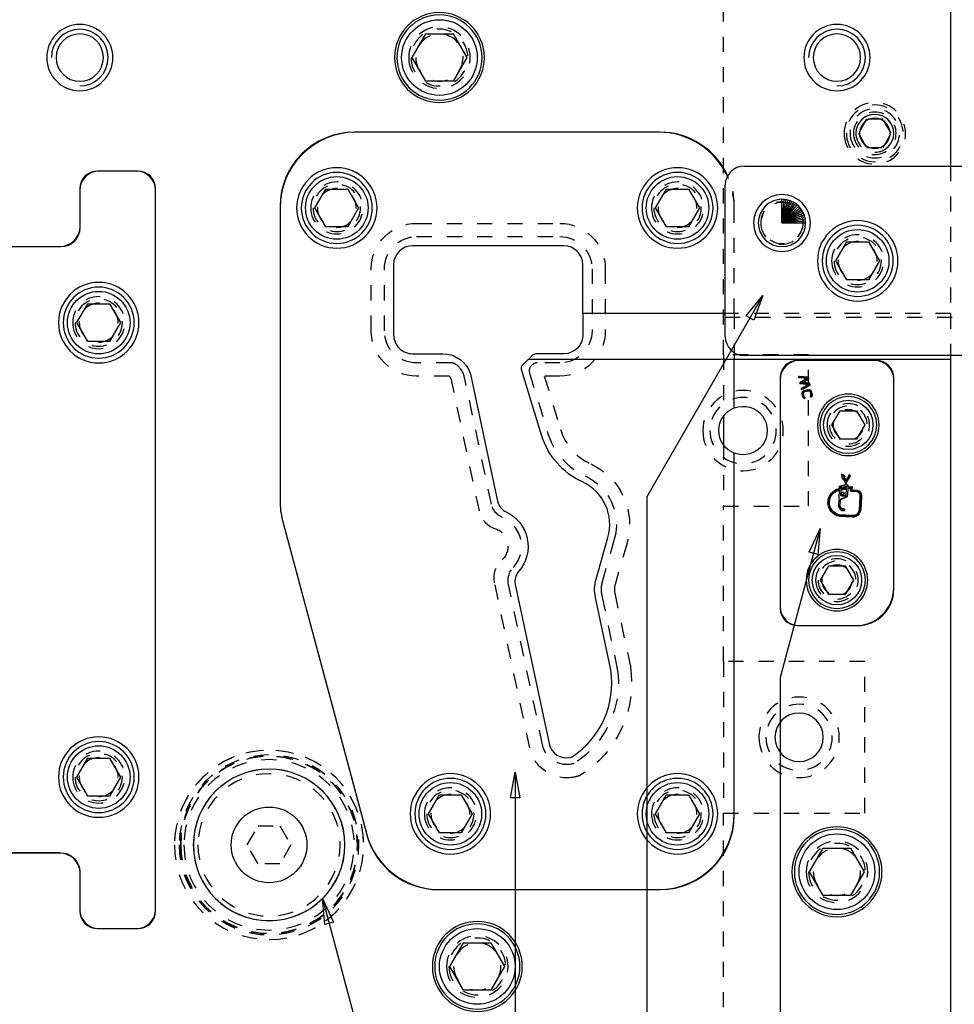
# Model space of a CAD drawing. Header units: inches. Extents: x 3 to 289, y 4 to 291.
# Tile 384 of 634: x 21.08 to 27.25, y 227.02 to 233.52. Entities that reach past the tile are written whole.
import ezdxf

# ---------------------------------------------------------------- set-up
doc = ezdxf.new("R2010")
doc.units = ezdxf.units.IN
doc.header["$LTSCALE"] = 0.5
doc.header["$MEASUREMENT"] = 0
doc.linetypes.add('HIDDEN', pattern=[0.225, 0.15, -0.075])
doc.layers.add('DIE', color=7, linetype='Continuous')

# ---------------------------------------------------------------- blocks, each defined once
blk = doc.blocks.new('ArrowheadClosed')
at = {"color": 0}
for p, q in [((0, 0), (-1, 0.176)), ((-1, 0.176), (-1, -0.176)), ((-1, -0.176), (0, 0))]:
    blk.add_line(p, q, dxfattribs=at)

msp = doc.modelspace()

# ---------------------------------------------------------------- linework, layer by layer
at = {"layer": 'DIE', "color": 9, "linetype": 'Continuous'}
for p, q in [((27.2274, 235.5165), (27.2274, 232.5496)), ((25.3096, 232.7737), (23.2896, 232.7737)), ((25.2996, 232.7737), (23.2996, 232.7737)), ((21.8624, 232.5165), (21.5924, 232.5165)), ((21.8524, 232.5165), (21.6024, 232.5165)), ((25.8643, 232.5496), (28.3643, 232.5496)), ((21.4774, 232.4015), (21.4774, 232.1515)), ((21.4774, 232.3915), (21.4774, 232.1415)), ((21.9774, 227.6315), (21.9774, 232.4015)), ((21.9774, 227.6415), (21.9774, 232.3915)), ((25.7393, 231.4246), (25.7393, 232.4246)), ((22.7996, 232.2837), (22.7996, 230.3382)), ((22.7996, 232.2737), (22.7996, 230.3396)), ((21.3524, 232.0165), (20.2274, 232.0165)), ((21.3424, 232.0165), (20.2774, 232.0165)), ((24.6746, 232.0237), (23.6746, 232.0237)), ((23.5496, 231.8987), (23.5496, 231.4363)), ((24.7996, 231.5763), (24.7996, 231.8987)), ((25.7393, 231.5763), (24.7996, 231.5763)), ((24.7996, 231.5763), (24.7996, 231.4363)), ((23.6746, 231.3113), (23.8754, 231.3113)), ((24.4025, 231.2374), (24.4414, 231.2763)), ((24.458, 231.293), (24.4414, 231.2763)), ((24.4414, 231.2763), (25.7996, 231.2763)), ((24.6746, 231.3113), (24.5022, 231.3113)), ((25.7996, 231.3177), (25.7996, 231.2763)), ((25.7996, 231.3177), (25.7996, 231.2763)), ((25.7996, 230.9532), (25.7996, 231.2763)), ((25.7996, 231.2763), (27.2274, 231.2763)), ((25.7996, 230.9532), (25.7996, 231.2763)), ((28.3643, 231.2996), (25.8643, 231.2996)), ((27.2274, 231.2996), (27.2274, 231.2763)), ((27.2274, 231.2763), (27.2274, 224.5165)), ((24.5271, 230.773), (24.3947, 231.2062)), ((26.7374, 231.2665), (26.2174, 231.2665)), ((26.7274, 231.2665), (26.2274, 231.2665)), ((24.058, 231.1762), (24.2363, 230.3372)), ((26.1024, 231.1515), (26.1024, 229.6315)), ((26.1024, 231.1415), (26.1024, 229.6415)), ((26.2268, 231.154), (26.2824, 231.1494)), ((26.2831, 231.1502), (26.2269, 231.1549)), ((26.2274, 231.1611), (26.2882, 231.1561)), ((26.289, 231.1569), (26.2275, 231.162)), ((26.2824, 231.1491), (26.2336, 231.1217)), ((26.234, 231.1209), (26.2834, 231.1486)), ((26.2905, 231.1454), (26.2459, 231.1204)), ((26.2488, 231.121), (26.2915, 231.145)), ((26.2831, 231.1502), (26.2824, 231.1494)), ((26.2824, 231.1494), (26.2824, 231.1491)), ((26.2834, 231.1486), (26.2824, 231.1491)), ((26.2834, 231.1486), (26.2831, 231.1502)), ((26.2882, 231.1561), (26.289, 231.1569)), ((26.2882, 231.1561), (26.2905, 231.1454)), ((26.2915, 231.145), (26.289, 231.1569)), ((26.2905, 231.1454), (26.2915, 231.145)), ((26.8524, 229.7565), (26.8524, 231.1515)), ((26.8524, 229.7665), (26.8524, 231.1415)), ((26.234, 231.1209), (26.2336, 231.1217)), ((26.2352, 231.1143), (26.2909, 231.1091)), ((26.2917, 231.1099), (26.2353, 231.1151)), ((26.291, 231.1088), (26.2421, 231.082)), ((26.2425, 231.0812), (26.292, 231.1083)), ((26.2991, 231.1051), (26.2455, 231.0758)), ((26.2459, 231.1204), (26.2488, 231.121)), ((26.2459, 231.1204), (26.2968, 231.1157)), ((26.246, 231.075), (26.3001, 231.1046)), ((26.2975, 231.1165), (26.2488, 231.121)), ((26.2917, 231.1099), (26.2909, 231.1091)), ((26.2909, 231.1091), (26.291, 231.1088)), ((26.292, 231.1083), (26.291, 231.1088)), ((26.292, 231.1083), (26.2917, 231.1099)), ((26.2968, 231.1157), (26.2975, 231.1165)), ((26.2968, 231.1157), (26.2991, 231.1051)), ((26.3001, 231.1046), (26.2975, 231.1165)), ((26.2991, 231.1051), (26.3001, 231.1046)), ((26.2585, 231.0273), (26.2593, 231.0276)), ((26.3074, 231.0264), (26.3079, 231.0257)), ((26.3128, 231.0386), (26.3137, 231.0387)), ((25.7274, 230.8973), (25.7274, 230.7107)), ((25.7996, 228.2637), (25.7996, 230.6548)), ((25.7996, 228.2737), (25.7996, 230.6548)), ((26.5081, 230.5156), (26.5117, 230.4835)), ((26.5103, 230.512), (26.5081, 230.5156)), ((26.5308, 230.5), (26.5081, 230.5156)), ((26.5131, 230.4869), (26.5103, 230.512)), ((26.5103, 230.512), (26.5279, 230.4998)), ((26.5176, 230.4905), (26.5131, 230.4869)), ((26.5176, 230.4905), (26.5171, 230.4879)), ((26.5367, 230.4584), (26.5176, 230.4905)), ((26.5279, 230.4998), (26.5225, 230.4951)), ((26.5225, 230.4951), (26.5248, 230.4948)), ((26.5225, 230.4951), (26.5375, 230.4729)), ((26.5248, 230.4948), (26.5308, 230.5)), ((26.5374, 230.4763), (26.5248, 230.4948)), ((26.5279, 230.4998), (26.5308, 230.5)), ((26.5367, 230.4549), (26.5675, 230.5052)), ((26.565, 230.5045), (26.5367, 230.4584)), ((26.5571, 230.511), (26.5374, 230.4763)), ((26.5375, 230.4729), (26.5577, 230.5086)), ((26.5577, 230.5086), (26.5571, 230.511)), ((26.5675, 230.5052), (26.5571, 230.511)), ((26.5577, 230.5086), (26.565, 230.5045)), ((26.565, 230.5045), (26.5675, 230.5052)), ((26.493, 230.4213), (26.4937, 230.434)), ((26.4937, 230.434), (26.4958, 230.4377)), ((26.4954, 230.4335), (26.4937, 230.434)), ((26.4954, 230.4335), (26.4947, 230.4198)), ((26.497, 230.4361), (26.4954, 230.4335)), ((26.4958, 230.4377), (26.5352, 230.4471)), ((26.497, 230.4361), (26.4958, 230.4377)), ((26.5354, 230.4453), (26.497, 230.4361)), ((26.5415, 230.4285), (26.5032, 230.4214)), ((26.5032, 230.4214), (26.5035, 230.4273)), ((26.5035, 230.4273), (26.5058, 230.4307)), ((26.5035, 230.4273), (26.5053, 230.4267)), ((26.5051, 230.4235), (26.5396, 230.4299)), ((26.5053, 230.4267), (26.5051, 230.4235)), ((26.5069, 230.4291), (26.5053, 230.4267)), ((26.5058, 230.4307), (26.5371, 230.4368)), ((26.5058, 230.4307), (26.5069, 230.4291)), ((26.5365, 230.4349), (26.5069, 230.4291)), ((26.5117, 230.4835), (26.5171, 230.4879)), ((26.5131, 230.4869), (26.5117, 230.4835)), ((26.5171, 230.4879), (26.5367, 230.4549)), ((26.5354, 230.4453), (26.5352, 230.4471)), ((26.5352, 230.4471), (26.5447, 230.4466)), ((26.5438, 230.4449), (26.5354, 230.4453)), ((26.5371, 230.4368), (26.5365, 230.4349)), ((26.5368, 230.4347), (26.5365, 230.4349)), ((26.5367, 230.4584), (26.5367, 230.4549)), ((26.5371, 230.4368), (26.5379, 230.436)), ((26.5375, 230.4729), (26.5374, 230.4763)), ((26.5415, 230.4285), (26.5396, 230.4299)), ((26.5438, 230.4449), (26.5447, 230.4466)), ((26.5546, 230.4308), (26.5438, 230.4449)), ((26.5447, 230.4466), (26.5554, 230.4327)), ((26.5689, 230.4264), (26.5497, 230.4239)), ((26.5755, 230.4335), (26.5546, 230.4308)), ((26.5546, 230.4308), (26.5554, 230.4327)), ((26.5554, 230.4327), (26.5774, 230.4355)), ((26.5689, 230.4264), (26.567, 230.4244)), ((26.5678, 230.405), (26.5689, 230.4264)), ((26.5744, 230.4109), (26.5755, 230.4335)), ((26.5755, 230.4335), (26.5774, 230.4355)), ((26.5774, 230.4355), (26.5762, 230.4126)), ((26.4925, 230.4112), (26.487, 230.3057)), ((26.4887, 230.3059), (26.4944, 230.4134)), ((26.4944, 230.4134), (26.4925, 230.4112)), ((26.4947, 230.4198), (26.493, 230.4213)), ((26.5029, 230.415), (26.501, 230.3797)), ((26.5028, 230.3796), (26.5046, 230.4135)), ((26.5412, 230.422), (26.5029, 230.415)), ((26.5029, 230.415), (26.5046, 230.4135)), ((26.5032, 230.4214), (26.5051, 230.4235)), ((26.5046, 230.4135), (26.5393, 230.4199)), ((26.5382, 230.365), (26.5059, 230.3528)), ((26.5066, 230.3512), (26.5388, 230.3634)), ((26.5077, 230.3723), (26.5315, 230.3711)), ((26.5316, 230.3728), (26.5078, 230.3741)), ((26.5393, 230.4199), (26.5371, 230.3778)), ((26.5389, 230.3777), (26.5412, 230.422)), ((26.5412, 230.422), (26.5393, 230.4199)), ((26.5473, 230.3818), (26.5447, 230.3721)), ((26.5464, 230.3717), (26.549, 230.3813)), ((26.5497, 230.4239), (26.5477, 230.384)), ((26.5494, 230.3839), (26.5514, 230.4223)), ((26.5497, 230.4239), (26.5514, 230.4223)), ((26.5514, 230.4223), (26.567, 230.4244)), ((26.567, 230.4244), (26.5659, 230.4034)), ((26.5678, 230.405), (26.5659, 230.4034)), ((26.5659, 230.4034), (26.6085, 230.4011)), ((26.6087, 230.4029), (26.5678, 230.405)), ((26.5744, 230.4109), (26.5762, 230.4126)), ((26.6016, 230.4095), (26.5744, 230.4109)), ((26.5762, 230.4126), (26.6016, 230.4113)), ((26.6016, 230.4095), (26.6016, 230.4113)), ((26.6087, 230.4029), (26.6085, 230.4011)), ((26.6287, 230.3678), (26.6242, 230.2825)), ((26.626, 230.2824), (26.6304, 230.3675)), ((26.6304, 230.3675), (26.6287, 230.3678)), ((26.6322, 230.2821), (26.6366, 230.3665)), ((26.6384, 230.3662), (26.634, 230.282)), ((26.6366, 230.3665), (26.6384, 230.3662)), ((26.4887, 230.3059), (26.487, 230.3057)), ((26.4991, 230.3435), (26.4971, 230.304)), ((26.4971, 230.304), (26.4988, 230.3043)), ((26.4988, 230.3043), (26.5009, 230.3434)), ((26.4923, 230.2396), (26.4921, 230.2379)), ((26.5798, 230.2333), (26.4921, 230.2379)), ((26.4923, 230.2396), (26.5799, 230.235)), ((26.4931, 230.2458), (26.4933, 230.2476)), ((26.4931, 230.2458), (26.5803, 230.2413)), ((26.5804, 230.243), (26.4933, 230.2476)), ((22.8163, 230.2114), (23.3721, 228.1369)), ((22.8166, 230.2101), (23.3701, 228.1443)), ((24.8866, 229.8238), (24.9651, 230.0977)), ((24.353, 229.7885), (24.5764, 228.7376)), ((24.9842, 229.2238), (24.8823, 229.7029)), ((26.2174, 229.5165), (26.6124, 229.5165)), ((26.2274, 229.5165), (26.6024, 229.5165)), ((20.6774, 228.0165), (21.3524, 228.0165)), ((21.3424, 228.0165), (20.7274, 228.0165)), ((21.4774, 227.8915), (21.4774, 227.6415)), ((21.4774, 227.8815), (21.4774, 227.6315)), ((23.8454, 227.7737), (25.3096, 227.7737)), ((23.8531, 227.7737), (25.2996, 227.7737)), ((21.5924, 227.5165), (21.8624, 227.5165)), ((21.6024, 227.5165), (21.8524, 227.5165))]:
    msp.add_line(p, q, dxfattribs=at)
at = {"layer": 'DIE', "color": 254, "linetype": 'HIDDEN'}
for p, q in [((25.7274, 231.304), (25.7274, 234.2356)), ((26.6733, 232.8602), (26.6191, 232.7665)), ((26.7815, 232.8602), (26.6733, 232.8602)), ((26.8356, 232.7665), (26.7815, 232.8602)), ((26.6191, 232.7665), (26.6733, 232.6727)), ((26.7815, 232.6727), (26.8356, 232.7665)), ((26.6733, 232.6727), (26.7815, 232.6727)), ((27.2274, 232.5496), (27.2274, 231.5763)), ((25.7996, 231.5763), (25.7996, 232.2837)), ((25.7996, 231.5763), (25.7996, 232.2737)), ((23.7016, 232.1717), (24.6476, 232.1717)), ((23.7016, 232.0842), (24.6476, 232.0842)), ((23.4016, 231.4633), (23.4016, 231.8717)), ((23.4891, 231.4633), (23.4891, 231.8717)), ((24.8601, 231.8717), (24.8601, 231.4633)), ((24.9476, 231.8717), (24.9476, 231.4633)), ((25.7996, 231.5763), (25.7393, 231.5763)), ((28.2393, 231.5496), (25.7393, 231.5496)), ((27.2274, 231.5763), (25.7996, 231.5763)), ((25.7996, 231.5763), (25.7996, 231.3177)), ((25.7996, 231.5763), (25.7996, 231.3177)), ((27.2274, 231.5763), (27.2274, 231.2996)), ((25.7274, 231.304), (25.7274, 230.8973)), ((26.2904, 231.304), (25.7274, 231.304)), ((26.2904, 230.304), (26.2904, 231.304)), ((23.9304, 231.2508), (23.7016, 231.2508)), ((24.4627, 231.2361), (24.4597, 231.2331)), ((24.6476, 231.2508), (24.4981, 231.2508)), ((23.9172, 231.1633), (23.7016, 231.1633)), ((24.116, 230.2732), (23.9313, 231.1421)), ((24.1958, 230.319), (24.0157, 231.1658)), ((24.4472, 231.1831), (24.5687, 230.7857)), ((24.5448, 231.1633), (24.6524, 230.8113)), ((24.6476, 231.1633), (24.5448, 231.1633)), ((25.7274, 230.7107), (25.7274, 230.304)), ((25.7274, 229.279), (25.7274, 230.304)), ((25.7274, 230.304), (26.2904, 230.304)), ((25.0069, 230.0857), (24.9284, 229.8118)), ((25.091, 230.0616), (25.0125, 229.7877)), ((24.4482, 228.7104), (24.217, 229.798)), ((24.5338, 228.7286), (24.3085, 229.7886)), ((24.9249, 229.712), (25.027, 229.2315)), ((25.0105, 229.7302), (25.1131, 229.2473)), ((25.7274, 229.279), (25.7274, 228.279)), ((26.6604, 229.279), (25.7274, 229.279)), ((26.6604, 228.279), (26.6604, 229.279)), ((25.7274, 225.7973), (25.7274, 228.279)), ((25.7274, 228.279), (26.6604, 228.279)), ((22.583, 228.069), (22.6552, 228.194)), ((22.6552, 228.194), (22.7995, 228.194)), ((22.7995, 228.194), (22.8717, 228.069)), ((22.6552, 227.944), (22.583, 228.069)), ((22.8717, 228.069), (22.7995, 227.944)), ((22.7995, 227.944), (22.6552, 227.944))]:
    msp.add_line(p, q, dxfattribs=at)
at = {"layer": 'DIE', "color": 132, "linetype": 'Continuous'}
for p, q in [((23.672, 233.2665), (23.7622, 233.4227)), ((23.7622, 233.4227), (23.9426, 233.4227)), ((23.9426, 233.4227), (24.0328, 233.2665)), ((23.7622, 233.1102), (23.672, 233.2665)), ((24.0328, 233.2665), (23.9426, 233.1102)), ((23.9426, 233.1102), (23.7622, 233.1102)), ((23.0302, 232.2737), (23.1024, 232.3987)), ((23.1024, 232.3987), (23.2467, 232.3987)), ((23.2467, 232.3987), (23.3189, 232.2737)), ((25.2802, 232.2737), (25.3524, 232.3987)), ((25.3524, 232.3987), (25.4967, 232.3987)), ((25.4967, 232.3987), (25.5689, 232.2737)), ((23.1024, 232.1487), (23.0302, 232.2737)), ((23.3189, 232.2737), (23.2467, 232.1487)), ((25.3524, 232.1487), (25.2802, 232.2737)), ((25.5689, 232.2737), (25.4967, 232.1487)), ((23.2467, 232.1487), (23.1024, 232.1487)), ((25.4967, 232.1487), (25.3524, 232.1487)), ((26.47, 231.9246), (26.5422, 232.0496)), ((26.5422, 232.0496), (26.6865, 232.0496)), ((26.6865, 232.0496), (26.7587, 231.9246)), ((26.5422, 231.7996), (26.47, 231.9246)), ((26.7587, 231.9246), (26.6865, 231.7996)), ((26.6865, 231.7996), (26.5422, 231.7996)), ((21.458, 231.5165), (21.5302, 231.6415)), ((21.5302, 231.6415), (21.6745, 231.6415)), ((21.6745, 231.6415), (21.7467, 231.5165)), ((21.5302, 231.3915), (21.458, 231.5165)), ((21.7467, 231.5165), (21.6745, 231.3915)), ((21.6745, 231.3915), (21.5302, 231.3915)), ((26.4441, 230.8415), (26.4983, 230.9352)), ((26.4983, 230.9352), (26.6065, 230.9352)), ((26.6065, 230.9352), (26.6606, 230.8415)), ((26.4983, 230.7477), (26.4441, 230.8415)), ((26.6606, 230.8415), (26.6065, 230.7477)), ((26.6065, 230.7477), (26.4983, 230.7477)), ((26.3691, 229.8165), (26.4233, 229.9102)), ((26.4233, 229.9102), (26.5315, 229.9102)), ((26.5315, 229.9102), (26.5856, 229.8165)), ((26.4233, 229.7227), (26.3691, 229.8165)), ((26.5856, 229.8165), (26.5315, 229.7227)), ((26.5315, 229.7227), (26.4233, 229.7227)), ((21.458, 228.5165), (21.5302, 228.6415)), ((21.5302, 228.6415), (21.6745, 228.6415)), ((21.6745, 228.6415), (21.7467, 228.5165)), ((21.5302, 228.3915), (21.458, 228.5165)), ((21.7467, 228.5165), (21.6745, 228.3915)), ((21.6745, 228.3915), (21.5302, 228.3915)), ((23.7802, 228.2737), (23.8524, 228.3987)), ((23.8524, 228.3987), (23.9967, 228.3987)), ((23.9967, 228.3987), (24.0689, 228.2737)), ((25.2802, 228.2737), (25.3524, 228.3987)), ((25.3524, 228.3987), (25.4967, 228.3987)), ((25.4967, 228.3987), (25.5689, 228.2737)), ((23.8524, 228.1487), (23.7802, 228.2737)), ((24.0689, 228.2737), (23.9967, 228.1487)), ((25.3524, 228.1487), (25.2802, 228.2737)), ((25.5689, 228.2737), (25.4967, 228.1487)), ((23.9967, 228.1487), (23.8524, 228.1487)), ((25.4967, 228.1487), (25.3524, 228.1487)), ((26.297, 227.8915), (26.3872, 228.0477)), ((26.3872, 228.0477), (26.5676, 228.0477)), ((26.5676, 228.0477), (26.6578, 227.8915)), ((26.3872, 227.7352), (26.297, 227.8915)), ((26.6578, 227.8915), (26.5676, 227.7352)), ((26.5676, 227.7352), (26.3872, 227.7352)), ((23.922, 227.2665), (24.0122, 227.4227)), ((24.0122, 227.4227), (24.1926, 227.4227)), ((24.1926, 227.4227), (24.2828, 227.2665)), ((24.0122, 227.1102), (23.922, 227.2665)), ((24.2828, 227.2665), (24.1926, 227.1102)), ((24.1926, 227.1102), (24.0122, 227.1102))]:
    msp.add_line(p, q, dxfattribs=at)
at = {"layer": 'DIE', "color": 100, "linetype": 'Continuous'}
for q in [(26.1143, 232.3309), (26.1279, 232.3303), (26.1415, 232.3285), (26.1548, 232.3255), (26.1678, 232.3214), (26.1804, 232.3162), (26.1925, 232.3099), (26.204, 232.3026), (26.2148, 232.2943), (26.2248, 232.2851), (26.234, 232.275), (26.2423, 232.2642), (26.2496, 232.2527), (26.2559, 232.2406), (26.2612, 232.228), (26.2653, 232.215), (26.2682, 232.2017), (26.27, 232.1882), (26.2706, 232.1746)]:
    msp.add_line((26.1143, 232.1746), q, dxfattribs=at)
at = {"layer": 'DIE', "color": 56, "linetype": 'Continuous'}
for p, q in [((25.9886, 231.6947), (25.2222, 230.3673)), ((25.2222, 230.3673), (25.2222, 216.3915)), ((26.367, 230.1576), (26.1032, 229.173)), ((26.1032, 229.173), (26.1032, 216.3915)), ((24.3524, 228.5496), (24.3524, 216.3915)), ((23.0809, 227.7154), (23.4783, 226.2323))]:
    msp.add_line(p, q, dxfattribs=at)
at = {"layer": 'DIE', "color": 4, "linetype": 'Continuous'}
for p, q in [((26.2269, 231.1549), (26.2268, 231.154)), ((26.2274, 231.1611), (26.2275, 231.162)), ((26.2353, 231.1151), (26.2352, 231.1143)), ((26.2425, 231.0812), (26.2421, 231.082)), ((26.2455, 231.0758), (26.246, 231.075)), ((26.2475, 231.0488), (26.2466, 231.0487)), ((26.2525, 231.0257), (26.2516, 231.0255)), ((26.2536, 231.0497), (26.2545, 231.0499)), ((26.2583, 231.0661), (26.2581, 231.0669)), ((26.2602, 231.0601), (26.2604, 231.0593)), ((26.2623, 231.0168), (26.2622, 231.0159)), ((26.2634, 231.023), (26.2636, 231.0238)), ((26.291, 231.0731), (26.2909, 231.0739)), ((26.2918, 231.0669), (26.2919, 231.066)), ((26.302, 231.06), (26.3011, 231.0598)), ((26.3039, 231.0316), (26.3034, 231.0323)), ((26.3066, 231.0377), (26.3058, 231.0375)), ((26.308, 231.0617), (26.3088, 231.0619)), ((26.5379, 230.436), (26.5368, 230.4347)), ((26.501, 230.3797), (26.5028, 230.3796)), ((26.5077, 230.3723), (26.5078, 230.3741)), ((26.5315, 230.3711), (26.5316, 230.3728)), ((26.5389, 230.3777), (26.5371, 230.3778)), ((26.5382, 230.365), (26.5388, 230.3634)), ((26.5447, 230.3721), (26.5464, 230.3717)), ((26.5473, 230.3818), (26.549, 230.3813)), ((26.5477, 230.384), (26.5494, 230.3839)), ((26.4991, 230.3435), (26.5009, 230.3434)), ((26.5059, 230.3528), (26.5066, 230.3512)), ((26.5799, 230.235), (26.5798, 230.2333)), ((26.5803, 230.2413), (26.5804, 230.243)), ((26.626, 230.2824), (26.6242, 230.2825)), ((26.6322, 230.2821), (26.634, 230.282))]:
    msp.add_line(p, q, dxfattribs=at)
at = {"layer": 'DIE', "color": 9, "linetype": 'Continuous', "extrusion": (0, 0, -1)}
for centre, radius in [((-23.8524, 233.2665), 0.2969), ((-21.4774, 233.2665), 0.2187), ((-26.4774, 233.2665), 0.2187), ((-21.4774, 233.2665), 0.1563), ((-26.4774, 233.2665), 0.1563), ((-26.7274, 232.7665), 0.1005), ((-23.1746, 232.2737), 0.2656), ((-25.4246, 232.2737), 0.2656), ((-26.1143, 232.1746), 0.1875), ((-26.1143, 232.1746), 0.1563), ((-26.6143, 231.9246), 0.2656), ((-21.6024, 231.5165), 0.2656), ((-26.5524, 230.8415), 0.2031), ((-26.5155, 230.3885), 0.00784), ((-26.4774, 229.8165), 0.2031), ((-26.2274, 228.779), 0.16), ((-21.6024, 228.5165), 0.2656), ((-22.7274, 228.069), 0.5005), ((-22.7274, 228.069), 0.5), ((-23.9246, 228.2737), 0.2656), ((-25.4246, 228.2737), 0.2656), ((-26.4774, 227.8915), 0.2969), ((-24.1024, 227.2665), 0.2969)]:
    msp.add_circle(centre, radius, dxfattribs=at)
at = {"layer": 'DIE', "color": 132, "linetype": 'Continuous', "extrusion": (0, 0, -1)}
for centre, radius in [((-23.8524, 233.2665), 0.2813), ((-23.1746, 232.2737), 0.2344), ((-25.4246, 232.2737), 0.2344), ((-26.6143, 231.9246), 0.2344), ((-21.6024, 231.5165), 0.2344), ((-26.5524, 230.8415), 0.1875), ((-26.4774, 229.8165), 0.1875), ((-21.6024, 228.5165), 0.2344), ((-23.9246, 228.2737), 0.2344), ((-25.4246, 228.2737), 0.2344), ((-26.4774, 227.8915), 0.2813), ((-24.1024, 227.2665), 0.2813)]:
    msp.add_circle(centre, radius, dxfattribs=at)
at = {"layer": 'DIE', "color": 132, "linetype": 'Continuous'}
for centre, radius in [((23.8524, 233.2665), 0.25), ((23.1746, 232.2737), 0.2066), ((25.4246, 232.2737), 0.2066), ((26.6143, 231.9246), 0.2066), ((21.6024, 231.5165), 0.2066), ((26.5524, 230.8415), 0.163), ((26.4774, 229.8165), 0.163), ((21.6024, 228.5165), 0.2066), ((23.9246, 228.2737), 0.2066), ((25.4246, 228.2737), 0.2066), ((26.4774, 227.8915), 0.25), ((24.1024, 227.2665), 0.25)]:
    msp.add_circle(centre, radius, dxfattribs=at)
at = {"layer": 'DIE', "color": 254, "linetype": 'HIDDEN', "extrusion": (0, 0, -1)}
for centre, radius in [((-23.8524, 233.2665), 0.2031), ((-23.8524, 233.2665), 0.1875), ((-23.8524, 233.2665), 0.1563), ((-26.7274, 232.7665), 0.2031), ((-26.7274, 232.7665), 0.1875), ((-26.7274, 232.7665), 0.163), ((-26.7274, 232.7665), 0.1406), ((-26.7274, 232.7665), 0.125), ((-23.1746, 232.2737), 0.1719), ((-25.4246, 232.2737), 0.1719), ((-23.1746, 232.2737), 0.1563), ((-23.1746, 232.2737), 0.1285), ((-25.4246, 232.2737), 0.1563), ((-25.4246, 232.2737), 0.1285), ((-26.1143, 232.1746), 0.1406), ((-26.6143, 231.9246), 0.1719), ((-26.6143, 231.9246), 0.1563), ((-26.6143, 231.9246), 0.1285), ((-21.6024, 231.5165), 0.1719), ((-21.6024, 231.5165), 0.1563), ((-21.6024, 231.5165), 0.1285), ((-25.8574, 230.804), 0.2656), ((-25.8574, 230.804), 0.2187), ((-26.5524, 230.8415), 0.1406), ((-26.5524, 230.8415), 0.125), ((-26.5524, 230.8415), 0.1005), ((-26.4774, 229.8165), 0.1406), ((-26.4774, 229.8165), 0.125), ((-26.4774, 229.8165), 0.1005), ((-26.2274, 228.779), 0.2656), ((-26.2274, 228.779), 0.2187), ((-21.6024, 228.5165), 0.1719), ((-21.6024, 228.5165), 0.1563), ((-22.7274, 228.069), 0.625), ((-21.6024, 228.5165), 0.1285), ((-22.7274, 228.069), 0.5937), ((-22.7274, 228.069), 0.5859), ((-22.7274, 228.069), 0.5834), ((-22.7274, 228.069), 0.5625), ((-22.7274, 228.069), 0.47), ((-23.9246, 228.2737), 0.1719), ((-23.9246, 228.2737), 0.1563), ((-25.4246, 228.2737), 0.1719), ((-25.4246, 228.2737), 0.1563), ((-23.9246, 228.2737), 0.1285), ((-25.4246, 228.2737), 0.1285), ((-26.4774, 227.8915), 0.2031), ((-26.4774, 227.8915), 0.1875), ((-26.4774, 227.8915), 0.1563), ((-24.1024, 227.2665), 0.2031), ((-24.1024, 227.2665), 0.1875), ((-24.1024, 227.2665), 0.1563)]:
    msp.add_circle(centre, radius, dxfattribs=at)
at = {"layer": 'DIE', "color": 254, "linetype": 'HIDDEN'}
msp.add_circle((26.1143, 232.1746), 0.1375, dxfattribs=at)
at = {"layer": 'DIE', "color": 9, "linetype": 'Continuous'}
for centre, radius in [((26.5155, 230.3885), 0.0096), ((22.7274, 228.069), 0.25)]:
    msp.add_circle(centre, radius, dxfattribs=at)
at = {"layer": 'DIE', "color": 2, "linetype": 'Continuous'}
for centre, radius in [((21.4774, 233.2665), 0.1875), ((26.4774, 233.2665), 0.1875), ((26.7274, 232.7665), 0.125)]:
    msp.add_arc(centre, radius, 270, 180, dxfattribs=at)
at = {"layer": 'DIE', "color": 9, "linetype": 'Continuous'}
for centre, radius, start, end in [((23.2896, 232.2837), 0.49, 90, 180), ((23.2996, 232.2737), 0.5, 90, 180), ((25.2996, 232.2737), 0.5, 24.72253, 90), ((25.3096, 232.2837), 0.49, 24.43228, 90), ((21.5924, 232.4015), 0.115, 90, 180), ((21.6024, 232.3915), 0.125, 90, 180), ((21.8524, 232.3915), 0.125, 0, 90), ((21.8624, 232.4015), 0.115, 0, 90), ((25.8643, 232.4246), 0.125, 90, 180), ((23.6746, 231.8987), 0.125, 90, 180), ((24.6746, 231.8987), 0.125, 0, 90), ((23.6746, 231.4363), 0.125, 180, 270.00001), ((25.8643, 231.4246), 0.125, 180, 270), ((24.5022, 231.2488), 0.0625, 90, 135), ((26.2174, 231.1515), 0.115, 90, 180), ((26.2274, 231.1415), 0.125, 90, 180), ((26.7274, 231.1415), 0.125, 0, 90), ((26.7374, 231.1515), 0.115, 0, 90), ((26.2271, 231.158), 0.004, 85.29996, 265.29996), ((26.2356, 231.1182), 0.004, 119.6981, 264.71976), ((26.244, 231.0785), 0.004, 118.6985, 298.6985), ((26.2629, 231.0511), 0.0157, 107.115, 188.6087), ((26.4329, 231.0769), 0.1875, 188.60882, 195.83229), ((26.2645, 231.0291), 0.0125, 195.83229, 260.13619), ((26.2629, 231.0511), 0.00852, 107.11521, 188.60905), ((26.4329, 231.0769), 0.1804, 188.60884, 195.86033), ((26.3135, 230.8869), 0.1875, 96.88466, 107.11509), ((26.2645, 231.0291), 0.00538, 196.77337, 260.13619), ((26.3135, 230.8869), 0.1804, 96.88466, 107.11511), ((26.2629, 231.0199), 0.00312, 260.13619, 80.13619), ((26.2929, 231.0575), 0.0157, 15.39109, 96.88467), ((26.2929, 231.0575), 0.00852, 15.39109, 96.88468), ((26.1272, 231.0119), 0.1804, 8.1677, 15.39114), ((26.3057, 231.029), 0.00312, 123.86381, 303.86381), ((26.3004, 231.0368), 0.00538, 303.86381, 8.1677), ((26.3003, 231.0368), 0.0126, 304.13098, 8.16191), ((26.1272, 231.0119), 0.1875, 8.18553, 15.39114), ((24.6671, 230.1832), 0.31, 344, 65.29446), ((26.531, 230.4281), 0.00878, 11.59915, 48.6574), ((26.5113, 230.3295), 0.0918, 100.3791, 258.07382), ((26.5113, 230.3295), 0.0856, 101.3763, 257.75298), ((26.508, 230.3793), 0.00703, 177, 267), ((26.5319, 230.3781), 0.00703, 267, 357), ((26.5345, 230.3749), 0.0123, 290.68167, 344.70301), ((26.5371, 230.3846), 0.0123, 344.70301, 357), ((26.6037, 230.3755), 0.0341, 344.7272, 93.51153), ((26.6037, 230.3755), 0.0279, 343.41511, 79.79455), ((23.2996, 230.3396), 0.5, 180, 195), ((23.2896, 230.3382), 0.49, 180, 195), ((24.3342, 230.358), 0.1, 192, 245.27321), ((26.5226, 230.3118), 0.0362, 189.69651, 272.61102), ((26.5234, 230.3127), 0.0277, 198.18939, 271.28568), ((26.5097, 230.343), 0.0105, 110.68167, 177), ((26.5245, 230.2812), 0.00552, 267.99309, 95.91488), ((26.7017, 230.2976), 0.1782, 183.50067, 184.06833), ((26.5825, 230.2847), 0.0497, 267, 357), ((26.5825, 230.2847), 0.0435, 267, 357), ((24.4508, 229.8092), 0.1, 138.72679, 192), ((26.6024, 229.7665), 0.25, 270, 0), ((26.6124, 229.7565), 0.24, 270, 0), ((26.2274, 229.6415), 0.125, 180, 270), ((26.2174, 229.6315), 0.115, 180, 270), ((24.4056, 229.1374), 0.585, 303.45901, 8.49065), ((24.6937, 228.7626), 0.12, 192, 281.44817), ((25.2996, 228.2737), 0.5, 270, 0), ((25.3096, 228.2637), 0.49, 270, 0), ((23.8531, 228.2737), 0.5, 195, 270), ((23.8454, 228.2637), 0.49, 195, 270), ((21.6024, 227.6415), 0.125, 180, 270), ((21.5924, 227.6315), 0.115, 180, 270), ((21.8524, 227.6415), 0.125, 270, 0), ((21.8624, 227.6315), 0.115, 270, 0)]:
    msp.add_arc(centre, radius, start, end, dxfattribs=at)
at = {"layer": 'DIE', "color": 254, "linetype": 'HIDDEN'}
for centre, radius, start, end in [((25.2996, 232.2737), 0.5, 0, 24.72253), ((25.3096, 232.2837), 0.49, 0, 24.43228), ((23.9304, 231.2008), 0.05, 55.65683, 90), ((23.8754, 231.1203), 0.1475, 17.9828, 55.65683), ((24.495, 231.1977), 0.05, 135, 197.00015), ((24.4981, 231.2008), 0.05, 90, 135), ((23.8754, 231.1203), 0.06, 21.38323, 45.78696), ((25.0052, 230.9192), 0.4565, 197.00015, 245.35055), ((25.0052, 230.9192), 0.369, 197.00015, 245.36385), ((24.1878, 230.0401), 0.2065, 317.13925, 66.86123), ((24.1878, 230.0401), 0.119, 311.83474, 72.16526), ((25.1269, 229.7549), 0.2065, 164, 192), ((25.1269, 229.7549), 0.119, 164, 192), ((22.7274, 228.069), 0.625, 270, 180)]:
    msp.add_arc(centre, radius, start, end, dxfattribs=at)
at = {"layer": 'DIE', "color": 9, "linetype": 'Continuous', "extrusion": (0, 0, -1)}
for centre, radius, start, end in [((-21.3424, 232.1515), 0.135, 180, 270), ((-21.3524, 232.1415), 0.125, 180, 270), ((-24.6746, 231.4363), 0.125, 180, 270), ((-23.8754, 231.1203), 0.191, 90, 162.98575), ((-24.4246, 231.2153), 0.0313, 342.99985, 45), ((-26.2271, 231.158), 0.00312, 274.70004, 94.70004), ((-26.2356, 231.1182), 0.00313, 275.28024, 60.2443), ((-26.244, 231.0785), 0.00312, 241.3015, 61.3015), ((-26.2629, 231.0511), 0.0165, 351.3913, 72.885), ((-26.4329, 231.0769), 0.1884, 344.16771, 351.39118), ((-26.2645, 231.0291), 0.0134, 279.86381, 344.16771), ((-26.2629, 231.0511), 0.0094, 351.39095, 72.8848), ((-26.4329, 231.0769), 0.1813, 344.13755, 351.39116), ((-26.3135, 230.8869), 0.1884, 72.88491, 83.11534), ((-26.2645, 231.0291), 0.00625, 279.86381, 343.29287), ((-26.3135, 230.8869), 0.1813, 72.88489, 83.11534), ((-26.2629, 231.0199), 0.004, 99.86381, 279.86381), ((-26.2929, 231.0575), 0.0165, 83.11533, 164.60891), ((-26.2929, 231.0575), 0.0094, 83.11532, 164.60891), ((-26.3057, 231.029), 0.004, 236.15919, 56.13619), ((-26.1272, 231.0119), 0.1813, 164.60886, 171.8323), ((-26.3004, 231.0368), 0.00625, 171.8323, 236.13619), ((-26.3003, 231.0368), 0.0135, 171.83656, 235.89319), ((-26.1272, 231.0119), 0.1884, 164.60886, 171.81447), ((-25.8574, 230.804), 0.16, 291.18523, 68.81477), ((-25.8574, 230.804), 0.16, 68.81477, 291.18523), ((-25.0052, 230.9192), 0.5, 294.65433, 342.99985), ((-26.531, 230.4281), 0.0105, 131.3426, 178.20423), ((-26.5113, 230.3295), 0.0936, 281.84154, 78.76667), ((-26.5113, 230.3295), 0.0838, 282.34397, 77.06508), ((-26.508, 230.3793), 0.00527, 273, 3), ((-26.5319, 230.3781), 0.00527, 183, 273), ((-26.5345, 230.3749), 0.0105, 195.29699, 249.31833), ((-26.5371, 230.3846), 0.0105, 183, 195.29699), ((-26.6037, 230.3755), 0.0359, 86.6506, 194.9664), ((-26.6037, 230.3755), 0.0261, 100.44507, 197.03827), ((-26.5226, 230.3118), 0.0344, 267.26067, 349.98082), ((-26.5234, 230.3127), 0.026, 268.88418, 341.09415), ((-26.5097, 230.343), 0.00878, 3, 69.31833), ((-24.1878, 230.0401), 0.25, 114.72679, 221.27321), ((-26.5245, 230.2812), 0.00376, 83.08535, 273), ((-26.768, 230.2771), 0.2437, 359.68329, 0.0982), ((-26.5825, 230.2847), 0.0515, 183, 273), ((-26.5825, 230.2847), 0.0417, 183, 273), ((-25.1269, 229.7549), 0.25, 348, 16), ((-24.7116, 228.6744), 0.03, 236.54099, 258.55183), ((-21.3424, 227.8815), 0.135, 90, 180), ((-21.3524, 227.8915), 0.125, 90, 180)]:
    msp.add_arc(centre, radius, start, end, dxfattribs=at)
at = {"layer": 'DIE', "color": 254, "linetype": 'HIDDEN', "extrusion": (0, 0, -1)}
for centre, radius, start, end in [((-23.7016, 231.8717), 0.3, 0, 90), ((-24.6476, 231.8717), 0.3, 90, 180), ((-23.7016, 231.8717), 0.2125, 0, 90), ((-24.6476, 231.8717), 0.2125, 90, 180), ((-23.7016, 231.4633), 0.3, 270, 0), ((-23.7016, 231.4633), 0.2125, 270, 0), ((-24.6476, 231.4633), 0.3, 180, 270), ((-24.6476, 231.4633), 0.2125, 180, 270), ((-24.6671, 230.1832), 0.441, 114.70554, 196), ((-24.6671, 230.1832), 0.3535, 114.70554, 196), ((-24.318, 230.345), 0.125, 293.13877, 347.99535), ((-24.2735, 230.3067), 0.161, 287.83474, 347.99567), ((-24.3745, 229.8315), 0.161, 348, 48.16526), ((-24.4307, 229.8146), 0.125, 348, 42.86075), ((-24.4056, 229.1374), 0.6285, 171.38569, 237.68109), ((-24.4056, 229.1374), 0.716, 171.17202, 238.54309), ((-24.6937, 228.7626), 0.251, 257.99566, 348), ((-24.6937, 228.7626), 0.1635, 257.99566, 348), ((-24.6943, 228.76), 0.1609, 252.88774, 257.99569), ((-24.6943, 228.76), 0.2484, 249.99509, 257.99568)]:
    msp.add_arc(centre, radius, start, end, dxfattribs=at)

# ---------------------------------------------------------------- block references
at = {"layer": 'DIE', "color": 56, "linetype": 'Continuous', "extrusion": (0, 0, -1), "xscale": 0.170138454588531, "yscale": 0.170138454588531, "zscale": 0.170138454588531}
for p, rotation in [((-25.9886, 231.6947), 120.0000000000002), ((-26.367, 230.1576), 105.0000000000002), ((-24.3524, 228.5496), 90), ((-23.0809, 227.7154), 74.99999999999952)]:
    msp.add_blockref('ArrowheadClosed', p, dxfattribs=dict(at, rotation=rotation))

doc.saveas('drawing.dxf')
